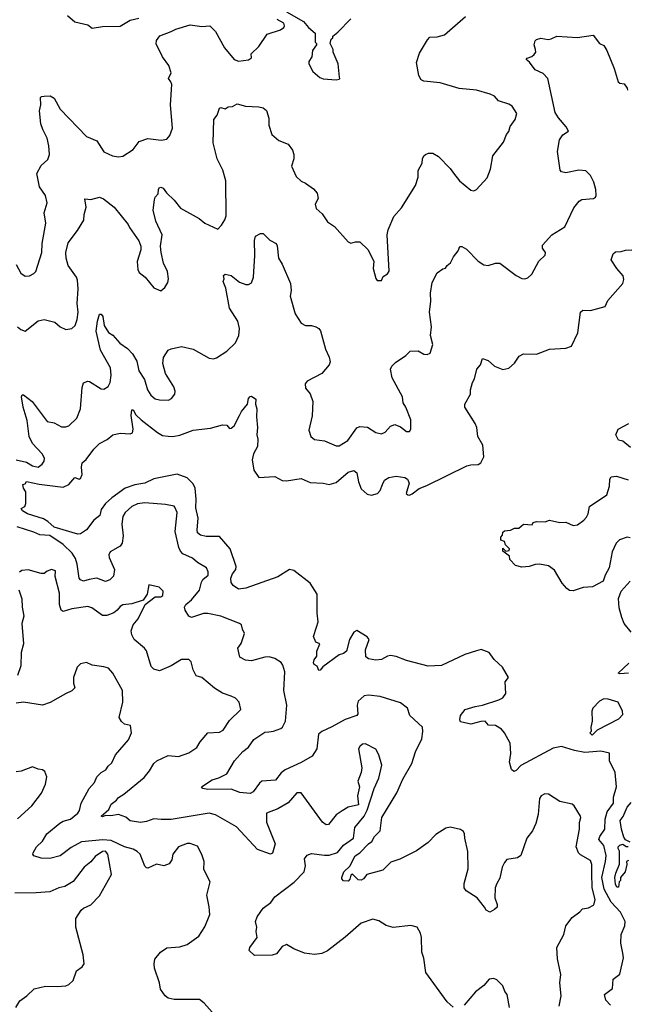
# Model space of a CAD drawing. Extents: x 2199565 to 2323334, y 894172 to 1018966.
# Tile 287 of 440: x 2251778 to 2255936, y 1003497 to 1010238. Entities that reach past the tile are written whole.
import ezdxf

# ---------------------------------------------------------------- set-up
doc = ezdxf.new("R2010")
doc.units = 0

msp = doc.modelspace()

# ---------------------------------------------------------------- linework, layer by layer
at = {"layer": '0CON10XD'}
for points in [[(2251755, 1008561.2), (2251785, 1008502.5), (2251815, 1008483.3), (2251845, 1008483.8), (2251875, 1008500), (2251888.6, 1008515), (2251930, 1008645), (2251931.5, 1008705), (2251957.5, 1008845), (2251945.8, 1008915), (2251967.1, 1008985), (2251954.3, 1009035), (2251914.6, 1009094.6), (2251895.7, 1009185), (2251925, 1009238.8), (2251970, 1009280), (2251981.5, 1009315), (2251978.1, 1009375), (2251967.1, 1009427.1), (2251936.2, 1009486.2), (2251923.6, 1009525), (2251914.5, 1009615), (2251923.3, 1009655), (2251920, 1009705), (2251927.7, 1009712.3), (2251946.1, 1009713.9), (2251985.8, 1009715.8), (2252015, 1009702), (2252055, 1009625.8), (2252235, 1009438), (2252305, 1009408), (2252355, 1009333.8), (2252412.5, 1009305), (2252455, 1009300), (2252485, 1009303.3), (2252555, 1009350), (2252595, 1009404.2), (2252655, 1009425.7), (2252745.9, 1009414.1), (2252785, 1009420), (2252806.2, 1009445), (2252823.9, 1009496.1), (2252809.2, 1009655), (2252818.6, 1009795), (2252813.4, 1009813.4), (2252796.1, 1009836.1), (2252814, 1009875), (2252798.6, 1009925), (2252754.7, 1009984.7), (2252712.8, 1010072.8), (2252713.4, 1010096.6), (2252737.5, 1010127.5), (2252815, 1010156.2), (2252846.1, 1010173.9), (2252945, 1010203.3), (2253025, 1010192), (2253080, 1010195), (2253117.2, 1010157.2), (2253179.5, 1010045), (2253245, 1009966.2), (2253275, 1009953.8), (2253345, 1009962.5), (2253365, 1009977.5), (2253362.5, 1010005), (2253415, 1010054.3), (2253471.2, 1010138.8), (2253562.1, 1010167.9), (2253586.7, 1010185), (2253591.2, 1010195), (2253586.7, 1010215), (2253540.3, 1010240.3)], [(2251763.8, 1008135), (2251785, 1008116), (2251815, 1008106.7), (2251905, 1008177.5), (2251945, 1008184.4), (2252017.5, 1008167.5), (2252055, 1008134.2), (2252095, 1008118), (2252135, 1008123.3), (2252158.1, 1008145), (2252171.8, 1008185), (2252177.5, 1008235), (2252171.5, 1008295), (2252177.5, 1008395), (2252174.5, 1008455), (2252166.2, 1008476.2), (2252110, 1008555), (2252095.5, 1008605), (2252093.5, 1008645), (2252109.4, 1008710.6), (2252174.3, 1008795), (2252217.1, 1008865), (2252220, 1008905), (2252233.8, 1008955), (2252225, 1009012.5), (2252265, 1009006), (2252325, 1009022.9), (2252352.6, 1009012.6), (2252424, 1008955), (2252520, 1008835), (2252530, 1008815), (2252592.5, 1008725), (2252607.4, 1008687.4), (2252606.6, 1008663.4), (2252582.3, 1008582.3), (2252586.7, 1008526.7), (2252596.4, 1008506.4), (2252635.7, 1008475.7), (2252695, 1008402.5), (2252745, 1008382.5), (2252772.5, 1008405), (2252791.7, 1008438.3), (2252796.7, 1008465), (2252790, 1008515), (2252761.2, 1008571.2), (2252745.5, 1008645), (2252742.4, 1008687.6), (2252754.2, 1008765), (2252709.1, 1008859.1), (2252690.8, 1008935), (2252700, 1009005), (2252706.2, 1009023.8), (2252725.8, 1009045), (2252727.1, 1009075), (2252733.4, 1009086.6), (2252745, 1009091.4), (2252760, 1009085), (2252782.6, 1009052.6), (2252835, 1009002.9), (2252878.9, 1008948.9), (2253006.2, 1008876.2), (2253045.6, 1008845.6), (2253135, 1008803.8), (2253158.6, 1008831.4), (2253181.7, 1008868.3), (2253190, 1008895), (2253189.2, 1009135), (2253168.5, 1009208.5), (2253130.6, 1009285), (2253103.3, 1009395), (2253106.2, 1009555), (2253128.8, 1009585), (2253145, 1009633.3), (2253155, 1009636.2), (2253185, 1009627.5), (2253205, 1009642.5), (2253235, 1009643.3), (2253267, 1009663), (2253323.6, 1009646.4), (2253415, 1009641.2), (2253443.9, 1009633.9), (2253467.5, 1009617.5), (2253482, 1009565), (2253482.9, 1009515), (2253502.7, 1009452.7), (2253551.7, 1009411.7), (2253615.8, 1009385.8), (2253644.3, 1009344.3), (2253653.8, 1009315), (2253653.8, 1009285), (2253638.8, 1009235), (2253670, 1009165), (2253705, 1009132), (2253735, 1009118), (2253789.1, 1009079.1), (2253815, 1009050), (2253820, 1009015), (2253800, 1008975), (2253808, 1008945), (2253848.9, 1008908.9), (2253884.7, 1008854.7), (2253931.7, 1008821.7), (2254025, 1008717.5), (2254045, 1008707.5), (2254077, 1008717), (2254106.4, 1008716.4), (2254160, 1008665), (2254201.2, 1008585), (2254196.7, 1008535), (2254216.4, 1008466.4), (2254225, 1008452.5), (2254255, 1008452.5), (2254265, 1008480), (2254295, 1008497.5), (2254307, 1008517), (2254293.5, 1008765), (2254299.7, 1008800.3), (2254338.9, 1008891.1), (2254390.3, 1008949.7), (2254487.7, 1009102.3), (2254505, 1009160), (2254505.8, 1009205), (2254532, 1009255), (2254534, 1009285), (2254543.8, 1009305), (2254555, 1009316.2), (2254575, 1009323.3), (2254605, 1009323.3), (2254645, 1009301.2), (2254725, 1009219.2), (2254747.3, 1009187.3), (2254788, 1009135), (2254865, 1009072), (2254885, 1009066.2), (2254905, 1009076.7), (2254976.7, 1009155), (2255000, 1009215), (2255016.2, 1009305), (2255089.7, 1009400.3), (2255108.8, 1009451.2), (2255125, 1009472.5), (2255135, 1009507.5), (2255170, 1009555), (2255180, 1009595), (2255147.5, 1009645), (2255125, 1009660), (2255055, 1009682.5), (2255027.5, 1009715), (2254998.8, 1009728.8), (2254905, 1009756.2), (2254785, 1009767.1), (2254655, 1009805.8), (2254545, 1009818), (2254525.9, 1009825.9), (2254510, 1009855), (2254493.3, 1009945), (2254515, 1010010), (2254569.3, 1010099.3), (2254585, 1010118), (2254635, 1010120), (2254686.2, 1010135), (2254829.4, 1010260.6)], [(2252594.5, 1010245.5), (2252535, 1010232.5), (2252465, 1010191.1), (2252345, 1010189.4), (2252275, 1010176.8), (2252245, 1010201.2), (2252155, 1010220.7), (2252106.4, 1010265)], [(2253605, 1010292.5), (2253720, 1010225), (2253753.6, 1010183.6), (2253800, 1010145), (2253800, 1010085), (2253810, 1010075), (2253810, 1010065), (2253783, 1010027), (2253777, 1009983), (2253757, 1009953), (2253757.5, 1009935), (2253783.6, 1009883.6), (2253831.7, 1009841.7), (2253855, 1009833.3), (2253945, 1009827.5), (2253965, 1009830), (2253970, 1009835), (2253967.5, 1009845), (2253956.7, 1009935), (2253922.5, 1010015), (2253922.5, 1010035), (2253902.5, 1010075), (2253910, 1010105), (2253920, 1010115), (2253920, 1010125), (2253955, 1010152.5), (2254045, 1010243.3)], [(2253378.9, 1008475), (2253387.1, 1008622.9), (2253384, 1008726), (2253392.8, 1008757.2), (2253425, 1008774.2), (2253445, 1008774), (2253489.5, 1008729.5), (2253532.5, 1008705), (2253540.7, 1008690.7), (2253548.8, 1008605), (2253573.4, 1008563.4), (2253631.4, 1008431.4), (2253636.9, 1008385), (2253630, 1008345), (2253664.2, 1008225), (2253705, 1008161.2), (2253735, 1008144.2), (2253775, 1008143.3), (2253804.4, 1008134.4), (2253825, 1008123.3), (2253837.7, 1008107.7), (2253871.7, 1007981.7), (2253897, 1007927), (2253902, 1007895), (2253896, 1007875), (2253846.7, 1007815), (2253746.4, 1007763.6), (2253732.5, 1007745), (2253733.3, 1007715), (2253765.9, 1007675.9), (2253783.8, 1007625), (2253779.2, 1007525), (2253757.7, 1007427.7), (2253771.2, 1007385), (2253795, 1007364.3), (2253865, 1007354.4), (2253945, 1007320.6), (2253965, 1007321.4), (2254023, 1007357), (2254085, 1007444.2), (2254105, 1007451.9), (2254157.4, 1007447.4), (2254215, 1007412.5), (2254255, 1007402.5), (2254280, 1007415), (2254315, 1007456.2), (2254345, 1007466), (2254385, 1007451.4), (2254425, 1007418), (2254445, 1007418.8), (2254456, 1007435), (2254455, 1007497.5), (2254420.9, 1007585), (2254402.9, 1007615), (2254396.9, 1007656.9), (2254326.2, 1007785), (2254314.7, 1007845.3), (2254324.5, 1007865), (2254349.9, 1007890.1), (2254420.4, 1007939.6), (2254450.6, 1007969.4), (2254505, 1007970), (2254545, 1007949.2), (2254566.4, 1007946.4), (2254586.7, 1007955), (2254606.5, 1008013.5), (2254588.9, 1008075), (2254596.1, 1008136.1), (2254582.3, 1008235), (2254591.7, 1008311.7), (2254589.4, 1008365), (2254601.7, 1008438.3), (2254634.1, 1008505.9), (2254675, 1008532.5), (2254693, 1008537), (2254702.5, 1008555), (2254727.3, 1008572.7), (2254746, 1008615), (2254778.8, 1008655), (2254790, 1008685), (2254805, 1008685.8), (2254835, 1008667.5), (2254915, 1008586), (2254955, 1008559.2), (2254985, 1008554.2), (2255035, 1008572), (2255065, 1008572), (2255175, 1008487.1), (2255215, 1008466), (2255235, 1008464), (2255255, 1008471.2), (2255283.3, 1008495), (2255330, 1008585), (2255373.3, 1008625), (2255376.2, 1008645), (2255356.2, 1008675), (2255356.2, 1008695), (2255420.8, 1008765), (2255509.3, 1008820.7), (2255570.3, 1008949.7), (2255607.5, 1008995), (2255625, 1009006.2), (2255705, 1009013.3), (2255717.7, 1009022.3), (2255722.5, 1009035), (2255720, 1009075), (2255706.7, 1009125), (2255685, 1009172.5), (2255652.7, 1009202.7), (2255605, 1009208.6), (2255515, 1009188.6), (2255485.8, 1009195.8), (2255477.5, 1009207.5), (2255457.5, 1009335), (2255472.9, 1009415), (2255495, 1009449.2), (2255533.3, 1009475), (2255517.1, 1009505), (2255465, 1009565.6), (2255443.2, 1009603.2), (2255391.4, 1009835), (2255359.4, 1009869.4), (2255306.7, 1009895), (2255268, 1009948), (2255243.3, 1009965), (2255250, 1009975), (2255283.6, 1009986.4), (2255300, 1010000), (2255310, 1010015), (2255308.8, 1010035), (2255300, 1010065), (2255306.4, 1010093.6), (2255315, 1010102.5), (2255345, 1010111.2), (2255395, 1010103.3), (2255415, 1010106.7), (2255455, 1010126.2), (2255595, 1010115.7), (2255701.7, 1010131.7), (2255746.2, 1010076.2), (2255775, 1010062.5), (2255796.1, 1010026.1), (2255846, 1009905), (2255872.7, 1009812.7), (2255885, 1009803.3), (2255915, 1009800), (2255935, 1009770), (2255937.5, 1009755)], [(2254261.2, 1007055), (2254275.6, 1007085), (2254305, 1007103.5), (2254355, 1007113.1), (2254414.5, 1007104.5), (2254431.7, 1007091.7), (2254443.8, 1007065), (2254423.8, 1006995), (2254434.1, 1006984.1), (2254445, 1006983.8), (2254465, 1006992), (2254511.9, 1007028.1), (2254565, 1007048.1), (2254837.3, 1007182.7), (2254865, 1007190.8), (2254915, 1007192.5), (2254933.8, 1007205), (2254954, 1007245), (2254948.1, 1007325), (2254913.9, 1007383.9), (2254906, 1007445), (2254895, 1007472.5), (2254823.8, 1007585), (2254823.8, 1007605), (2254862.5, 1007675), (2254863.3, 1007705), (2254876.2, 1007755), (2254890.5, 1007779.5), (2254906.7, 1007845), (2254931.2, 1007875), (2254945, 1007917.5), (2254985, 1007903.8), (2255027.1, 1007867.1), (2255085, 1007843.8), (2255125, 1007851.2), (2255163.9, 1007886.1), (2255196.1, 1007933.9), (2255225, 1007950), (2255315, 1007947.5), (2255405, 1007983.5), (2255515, 1007990), (2255555, 1008004), (2255597.3, 1008095), (2255615, 1008236.7), (2255631.7, 1008248.3), (2255685, 1008248), (2255785, 1008274.2), (2255803.8, 1008315), (2255905, 1008432.5), (2255911.7, 1008458.3), (2255908.8, 1008485), (2255865, 1008533.8), (2255826.7, 1008595), (2255838.8, 1008635), (2255855, 1008648), (2255895, 1008651.2), (2255925, 1008661.2), (2255967.7, 1008662.3)], [(2251755, 1007224.5), (2251825, 1007209.6), (2251865, 1007183.1), (2251904.4, 1007175.6), (2251932.9, 1007195), (2251945.6, 1007215), (2251948.9, 1007235), (2251932.5, 1007265), (2251865.5, 1007335.5), (2251843.2, 1007385), (2251828.7, 1007495), (2251801.8, 1007585), (2251790, 1007655), (2251795, 1007670), (2251805, 1007670), (2251862.9, 1007625), (2251966.7, 1007486.7), (2252015, 1007477.1), (2252065, 1007451.4), (2252095, 1007450), (2252115, 1007458.6), (2252169.5, 1007510.5), (2252194.6, 1007575), (2252205, 1007720), (2252215, 1007751.2), (2252245, 1007763.1), (2252255, 1007761.1), (2252335, 1007710), (2252355, 1007707.5), (2252383.2, 1007726.8), (2252396.6, 1007753.4), (2252404.4, 1007805), (2252400, 1007855), (2252331.8, 1007975), (2252300.5, 1008105), (2252310.4, 1008175), (2252325, 1008221.4), (2252335, 1008221.1), (2252346.6, 1008206.6), (2252356, 1008145), (2252385, 1008096.7), (2252415, 1008078), (2252462.4, 1008022.4), (2252516.4, 1007986.4), (2252550, 1007950), (2252580.1, 1007900.1), (2252593.6, 1007835), (2252632.5, 1007775), (2252653.5, 1007705), (2252675, 1007667.5), (2252705, 1007643.1), (2252735, 1007635.6), (2252795.8, 1007634.2), (2252816.2, 1007645), (2252840, 1007675), (2252841.9, 1007695), (2252833.1, 1007725), (2252775.5, 1007815), (2252757.1, 1007885), (2252762.9, 1007925), (2252794.5, 1007975.5), (2252815, 1007985.6), (2252885, 1008000.4), (2252965, 1007981.8), (2253075, 1007920), (2253103.9, 1007916.1), (2253125, 1007923.3), (2253195, 1007968), (2253255, 1008026), (2253278.5, 1008075), (2253282.1, 1008125), (2253270, 1008175), (2253215, 1008263.3), (2253189.1, 1008399.1), (2253170, 1008445), (2253177.5, 1008465), (2253173.6, 1008486.4), (2253185, 1008496.7), (2253225, 1008486.7), (2253281.4, 1008441.4), (2253325, 1008425.6), (2253345, 1008425.7), (2253365, 1008437.5), (2253378.9, 1008475)], [(2255821.1, 1003491.1), (2255790, 1003525), (2255780, 1003565), (2255834.3, 1003605), (2255840.3, 1003669.7), (2255885, 1003703.3), (2255910.7, 1003815), (2255906, 1003846), (2255892.4, 1003915), (2255894.4, 1003975), (2255919, 1004035), (2255922.6, 1004065), (2255888.7, 1004128.7), (2255826.9, 1004196.9), (2255777.4, 1004285), (2255762.4, 1004365), (2255787.9, 1004475), (2255790.8, 1004515), (2255776, 1004585), (2255741.1, 1004625), (2255748, 1004645), (2255782.6, 1004695), (2255784.4, 1004765), (2255798.3, 1004815), (2255841.8, 1004875), (2255843, 1004915), (2255862.3, 1004985), (2255852.2, 1005085), (2255814, 1005165), (2255815, 1005216.7), (2255755, 1005231.2), (2255645, 1005220), (2255574.2, 1005234.2), (2255485, 1005262), (2255429.1, 1005250.9), (2255207.7, 1005132.3), (2255175, 1005096.7), (2255160.7, 1005090.7), (2255144.1, 1005104.1), (2255130, 1005155), (2255138.8, 1005215), (2255133.8, 1005285), (2255095.7, 1005355.7), (2255075, 1005381.2), (2255035, 1005406.7), (2254987.3, 1005407.3), (2254964.4, 1005434.4), (2254935, 1005433.1), (2254865, 1005414.3), (2254795, 1005431.2), (2254789.2, 1005445), (2254795.6, 1005475), (2254826.7, 1005515), (2254895, 1005536.9), (2254945.7, 1005544.3), (2255057.6, 1005582.4), (2255085, 1005596.2), (2255104, 1005625), (2255100, 1005705), (2255122.5, 1005735), (2255083.3, 1005805), (2255025, 1005856.7), (2254990, 1005905), (2254935.9, 1005925.9), (2254905, 1005918), (2254825, 1005891.2), (2254665, 1005815.6), (2254572.6, 1005812.6), (2254425, 1005850), (2254355, 1005877.5), (2254315, 1005885.8), (2254295, 1005881.4), (2254255, 1005857.1), (2254215, 1005852.5), (2254165, 1005863.3), (2254146, 1005875), (2254143.8, 1005925), (2254170, 1005995), (2254155, 1006013.3), (2254085, 1006056.7), (2254064.2, 1006045.8), (2254035.8, 1005994.2), (2254015, 1005913.8), (2253995, 1005899.2), (2253965, 1005888.8), (2253853.5, 1005806.5), (2253835, 1005784.2), (2253825, 1005783.3), (2253813, 1005813), (2253793.6, 1005823.6), (2253788.8, 1005835), (2253792.5, 1005855), (2253810.5, 1005879.5), (2253811.4, 1005915), (2253832.5, 1005965), (2253805, 1005977.5), (2253788, 1006015), (2253810.4, 1006079.6), (2253820.6, 1006115), (2253813.9, 1006173.9), (2253813.5, 1006305), (2253765, 1006380), (2253655, 1006468), (2253625, 1006474), (2253545.4, 1006424.6), (2253325, 1006345.7), (2253275, 1006340), (2253240, 1006365), (2253225.9, 1006385.9), (2253223.5, 1006415), (2253234.4, 1006445), (2253256.3, 1006473.7), (2253260, 1006495), (2253217.8, 1006615), (2253145, 1006700), (2253055, 1006699.6), (2253015, 1006708.5), (2252995.6, 1006725), (2252992.1, 1006745), (2252999, 1006825), (2252982.4, 1006895), (2252986.4, 1006955), (2252980.1, 1007030.1), (2252965, 1007060), (2252925, 1007101), (2252855, 1007126.8), (2252695, 1007095.5), (2252635, 1007064.9), (2252565, 1007054.5), (2252498.8, 1007031.2), (2252408.4, 1006965), (2252365.3, 1006925), (2252335.8, 1006884.2), (2252326, 1006844), (2252285, 1006810.8), (2252235, 1006745.6), (2252195, 1006719.2), (2252175, 1006715.6), (2252015, 1006764.3), (2251971.8, 1006801.8), (2251940, 1006820), (2251830.8, 1006855), (2251796.2, 1006875), (2251788.3, 1006891.7), (2251812.5, 1006905), (2251820, 1006925), (2251820, 1007005), (2251805, 1007030), (2251800, 1007055), (2251815, 1007060), (2251825, 1007075.8), (2251911.7, 1007058.3), (2252075, 1007037.8), (2252115, 1007056.7), (2252155, 1007103.3), (2252185, 1007093.3), (2252195, 1007097.5), (2252206.2, 1007125), (2252200, 1007175), (2252206.2, 1007205), (2252232.1, 1007227.9), (2252285, 1007298), (2252324.5, 1007335.5), (2252376.7, 1007365), (2252415, 1007396.2), (2252465, 1007406.7), (2252535, 1007402), (2252550.3, 1007409.7), (2252555.7, 1007435), (2252541.1, 1007528.9), (2252545, 1007567.5), (2252555, 1007566.7), (2252573.5, 1007533.5), (2252608.7, 1007498.7), (2252721.7, 1007411.7), (2252755, 1007391.5), (2252793.4, 1007386.6), (2252825, 1007385.5), (2252875, 1007394.4), (2252965, 1007426.9), (2253085, 1007442.5), (2253165, 1007463.3), (2253195, 1007462.5), (2253215, 1007440), (2253225, 1007442.5), (2253245, 1007457.5), (2253282.3, 1007527.7), (2253295, 1007555.8), (2253336.7, 1007605), (2253344.5, 1007645), (2253355, 1007658.8), (2253365, 1007660), (2253395, 1007640), (2253391.2, 1007605), (2253400, 1007575), (2253398.3, 1007518.3), (2253405.6, 1007445), (2253400, 1007395), (2253407, 1007367), (2253406.3, 1007316.3), (2253378.1, 1007265), (2253368.8, 1007225), (2253380, 1007155), (2253415, 1007103.3), (2253525, 1007111.4), (2253575, 1007084), (2253605, 1007080), (2253705, 1007098), (2253765, 1007069.4), (2253855, 1007065.7), (2253895, 1007055.7), (2253945, 1007070.5), (2254025, 1007140.5), (2254065, 1007150.8), (2254085, 1007136.7), (2254096.2, 1007075), (2254115, 1007025.8), (2254155, 1006989.5), (2254185, 1006983.6), (2254227.5, 1006995), (2254245, 1007014.2), (2254261.2, 1007055)], [(2255958.1, 1007308.1), (2255905, 1007352.5), (2255875, 1007360), (2255857.5, 1007395), (2255873.3, 1007435), (2255945.8, 1007474.2)], [(2255955, 1006690.8), (2255934.3, 1006694.3), (2255881.9, 1006678.1), (2255860, 1006655), (2255832.2, 1006595), (2255811.5, 1006485), (2255784.7, 1006435.3), (2255771.9, 1006395), (2255698, 1006355), (2255635, 1006350.5), (2255565, 1006327.8), (2255540.7, 1006330.7), (2255522.8, 1006342.8), (2255490.9, 1006380.9), (2255439.1, 1006469.1), (2255397.9, 1006497.9), (2255335, 1006511.5), (2255305, 1006508.5), (2255265, 1006494.6), (2255215, 1006490), (2255171.7, 1006501.7), (2255131.7, 1006541.7), (2255130, 1006565), (2255085, 1006600), (2255085, 1006620), (2255105, 1006600), (2255127, 1006603), (2255130, 1006615), (2255102.5, 1006642.5), (2255096.4, 1006666.4), (2255070, 1006675), (2255070, 1006695), (2255081.7, 1006708.3), (2255085, 1006730), (2255095, 1006737.5), (2255137, 1006743), (2255165, 1006756.7), (2255195, 1006757.5), (2255225, 1006783.3), (2255285, 1006780), (2255292.5, 1006795), (2255315, 1006802), (2255375, 1006800.8), (2255405, 1006812), (2255475, 1006796.2), (2255515, 1006797.5), (2255565, 1006774), (2255595, 1006778.8), (2255639.1, 1006810.9), (2255657.3, 1006832.7), (2255668, 1006855), (2255676.7, 1006905), (2255796.2, 1006985), (2255814, 1007045), (2255817, 1007093), (2255825, 1007107.5), (2255863, 1007113), (2255943, 1007087)], [(2255470.6, 1003485), (2255482.9, 1003555), (2255474.3, 1003645), (2255481.7, 1003701.7), (2255459.3, 1003809.3), (2255453.8, 1003885), (2255502.5, 1003975), (2255516.2, 1004035), (2255558.3, 1004091.7), (2255610.5, 1004129.5), (2255629.3, 1004150.7), (2255671.7, 1004158.3), (2255704.1, 1004175.9), (2255710, 1004185), (2255715.6, 1004215), (2255695.8, 1004295), (2255694.6, 1004395), (2255693.3, 1004453.3), (2255685, 1004482), (2255615, 1004521.1), (2255602.2, 1004535), (2255585.5, 1004575), (2255610, 1004695), (2255608.3, 1004741.7), (2255618.8, 1004775), (2255616.2, 1004785), (2255573.3, 1004855), (2255558.3, 1004868.3), (2255475, 1004886.2), (2255397.5, 1004935), (2255373, 1004937), (2255346.7, 1004925), (2255336.2, 1004905), (2255325.7, 1004795.7), (2255311.1, 1004735), (2255286.9, 1004685), (2255249.4, 1004635), (2255208.6, 1004515), (2255185, 1004498.9), (2255112.2, 1004487.8), (2255095, 1004468), (2255080, 1004435), (2255065, 1004360), (2255042.5, 1004325), (2255032.5, 1004295), (2255028.8, 1004225), (2255045, 1004180), (2255045, 1004162.5), (2255027.5, 1004145), (2254995, 1004127.5), (2254970.7, 1004140.7), (2254958.3, 1004161.7), (2254908.8, 1004225), (2254834.4, 1004274.4), (2254820.8, 1004295), (2254820, 1004325), (2254848.1, 1004425), (2254844.2, 1004544.2), (2254824, 1004635), (2254823.3, 1004665), (2254815, 1004680), (2254795, 1004693.3), (2254725, 1004710), (2254695, 1004703.3), (2254625, 1004660), (2254573.8, 1004605), (2254492.7, 1004547.3), (2254380.3, 1004489.7), (2254318.8, 1004471.2), (2254262.5, 1004415), (2254154.1, 1004385.9), (2254130, 1004355), (2254115, 1004346.7), (2254095, 1004350), (2254055, 1004387.5), (2254045, 1004380), (2254037, 1004353), (2254025, 1004340), (2253995, 1004342.5), (2253982.5, 1004355), (2253982.9, 1004365), (2253997.5, 1004405), (2254038.2, 1004441.8), (2254075, 1004513.1), (2254106.8, 1004533.2), (2254164.6, 1004595), (2254187.7, 1004612.3), (2254206, 1004645), (2254245.2, 1004684.8), (2254255.6, 1004775), (2254358.1, 1004945), (2254401.2, 1005038.8), (2254461.9, 1005145), (2254487.5, 1005225), (2254530.4, 1005315), (2254537.7, 1005365), (2254535.5, 1005395.5), (2254447.5, 1005475), (2254432.5, 1005525), (2254385, 1005561.2), (2254244.2, 1005604.2), (2254165, 1005614.2), (2254135, 1005608.8), (2254095, 1005572.5), (2254088, 1005545), (2254092, 1005485), (2254086.2, 1005475), (2254005, 1005446.1), (2253913.2, 1005396.8), (2253845.8, 1005365), (2253823.4, 1005346.6), (2253810.7, 1005245), (2253778.7, 1005195), (2253705, 1005152), (2253595, 1005102.4), (2253567.7, 1005082.3), (2253527.7, 1005032.3), (2253435.3, 1005024.7), (2253418.3, 1005011.7), (2253375, 1004952), (2253355, 1004940.8), (2253285, 1004946), (2253225, 1004970), (2253065, 1004968.6), (2253032.5, 1004975), (2253023.3, 1004985), (2253095, 1005034.2), (2253141.7, 1005048.3), (2253195, 1005074), (2253248.6, 1005165), (2253305, 1005227.5), (2253343.6, 1005256.4), (2253380.2, 1005309.8), (2253455, 1005360), (2253483.5, 1005363.5), (2253515, 1005367.1), (2253565, 1005385.6), (2253576.9, 1005395), (2253596.5, 1005435), (2253605.4, 1005545.4), (2253585.3, 1005645), (2253593, 1005773), (2253580, 1005820), (2253566.4, 1005836.4), (2253525, 1005864), (2253485, 1005875.7), (2253455, 1005874.3), (2253365, 1005849.2), (2253323, 1005853), (2253284.1, 1005874.1), (2253270, 1005935), (2253292.7, 1005967.3), (2253317.5, 1006035), (2253302, 1006065), (2253296.7, 1006095), (2253283.3, 1006105), (2253155, 1006153.8), (2253065, 1006172.1), (2253035, 1006171.8), (2252955, 1006145.8), (2252935, 1006153.3), (2252910.8, 1006195), (2252905.8, 1006215), (2252916, 1006235), (2252952.9, 1006267.1), (2253007.8, 1006332.2), (2253022.9, 1006387.1), (2253032.2, 1006405), (2253066.9, 1006435), (2253068.5, 1006458.5), (2253055.6, 1006485), (2252995, 1006521.9), (2252961.7, 1006551.7), (2252895, 1006581.2), (2252878.8, 1006598.8), (2252866.8, 1006625), (2252841.8, 1006735), (2252855.6, 1006865), (2252840.7, 1006900.7), (2252835, 1006906.7), (2252775, 1006917.8), (2252635, 1006930.4), (2252585, 1006924.5), (2252545, 1006905.5), (2252500.5, 1006865), (2252484.2, 1006835.8), (2252476.2, 1006785), (2252486.2, 1006705), (2252479.5, 1006655), (2252465, 1006634.4), (2252398, 1006595), (2252388.1, 1006575), (2252390, 1006555), (2252427.5, 1006475), (2252420.9, 1006429.1), (2252395, 1006404), (2252365, 1006390.8), (2252305, 1006415.6), (2252253.3, 1006405), (2252215, 1006394), (2252195, 1006402), (2252185, 1006413.8), (2252171.3, 1006511.3), (2252160.1, 1006550.1), (2252136.5, 1006586.5), (2252075, 1006645.4), (2251985, 1006706), (2251915, 1006711.2), (2251875, 1006730), (2251760, 1006765)], [(2254745, 1003477.5), (2254703.8, 1003513.8), (2254558.2, 1003715), (2254543, 1003813), (2254529.2, 1003855), (2254528.8, 1003955), (2254521.2, 1003985), (2254497.5, 1004025), (2254455, 1004036.7), (2254335, 1004022), (2254285, 1004036), (2254235, 1004067.5), (2254195, 1004080), (2254115, 1004051.9), (2254005, 1003955.7), (2253885, 1003864.2), (2253845, 1003845.6), (2253795, 1003837.5), (2253727.9, 1003847.9), (2253655, 1003877.5), (2253605, 1003905.7), (2253575, 1003892), (2253535, 1003842), (2253505.8, 1003834.2), (2253385, 1003830), (2253348.8, 1003865), (2253354, 1003885), (2253403.3, 1003955), (2253396.7, 1003995), (2253400, 1004025), (2253391.2, 1004065), (2253404.3, 1004095.7), (2253444.4, 1004155.6), (2253496.6, 1004193.4), (2253525, 1004233.8), (2253657.4, 1004332.6), (2253725, 1004403.8), (2253734.3, 1004445), (2253728, 1004492), (2253745, 1004518.8), (2253775, 1004528.6), (2253865, 1004517.5), (2253895, 1004517.9), (2253952.7, 1004537.2), (2253993.8, 1004586.2), (2254061.5, 1004635), (2254071.8, 1004708.2), (2254135.5, 1004784.5), (2254155.4, 1004825), (2254203.8, 1004975), (2254235.4, 1005045), (2254255.5, 1005135), (2254236.9, 1005205), (2254215, 1005243.8), (2254145, 1005280), (2254125, 1005277.5), (2254105, 1005262.5), (2254096.7, 1005245), (2254120, 1005115), (2254115.7, 1005085), (2254091.4, 1005025), (2254104.5, 1004985), (2254090.6, 1004925), (2254096.4, 1004863.6), (2254025, 1004845.7), (2253985, 1004822), (2253945, 1004793.1), (2253891.5, 1004728.5), (2253875, 1004726.5), (2253850.6, 1004745), (2253705, 1004943.8), (2253675, 1004943.8), (2253615, 1004876.2), (2253545.4, 1004834.6), (2253468.2, 1004805), (2253467.6, 1004745), (2253527.5, 1004595), (2253508.6, 1004531.4), (2253495, 1004524.3), (2253405, 1004556), (2253261.1, 1004711.1), (2253118.8, 1004795), (2253074.7, 1004804.7), (2252815, 1004761.4), (2252747.1, 1004762.9), (2252695, 1004767.8), (2252645, 1004749.4), (2252605, 1004742.5), (2252535, 1004754), (2252505, 1004777.1), (2252455, 1004796.7), (2252401.8, 1004788.2), (2252365, 1004790.6), (2252345, 1004781.1), (2252336.2, 1004785), (2252389.2, 1004830.8), (2252403.9, 1004866.1), (2252440.6, 1004895), (2252455, 1004914), (2252491.2, 1004935), (2252629.9, 1005050.1), (2252666.9, 1005095), (2252695.8, 1005145), (2252715.5, 1005164.5), (2252795, 1005201.4), (2252865, 1005193.3), (2252935, 1005218.6), (2252991.2, 1005255), (2253012.5, 1005295), (2253065, 1005356.2), (2253145, 1005360.8), (2253171.2, 1005375), (2253215, 1005440), (2253291.2, 1005515), (2253280, 1005565), (2253255, 1005592.5), (2253226.2, 1005606.2), (2253165, 1005628), (2253111.1, 1005661.1), (2253025, 1005734), (2252985, 1005746.2), (2252965, 1005787.5), (2252951.7, 1005841.7), (2252935, 1005856.7), (2252885, 1005858), (2252815.4, 1005814.6), (2252735, 1005780.6), (2252695, 1005792.5), (2252678.9, 1005808.9), (2252645, 1005916), (2252632.9, 1005935), (2252560.8, 1005995), (2252545.5, 1006025.5), (2252540, 1006055), (2252555.4, 1006094.6), (2252589.2, 1006135), (2252636.1, 1006233.9), (2252705, 1006287.5), (2252745, 1006286.7), (2252758, 1006295), (2252760, 1006325), (2252733, 1006353), (2252661.7, 1006368.3), (2252650, 1006305), (2252622.5, 1006265), (2252545, 1006239.2), (2252485, 1006232), (2252465, 1006220), (2252446, 1006195), (2252422.4, 1006177.6), (2252375, 1006160), (2252345, 1006160), (2252272.4, 1006212.4), (2252245, 1006220.5), (2252135, 1006204.6), (2252075, 1006185.6), (2252062.7, 1006195), (2252050.3, 1006235), (2252051.4, 1006311.4), (2252021.2, 1006425), (2252023.3, 1006465), (2251995, 1006473.3), (2251965, 1006463.3), (2251945, 1006446.7), (2251925, 1006446), (2251835, 1006470.8), (2251792.3, 1006467.7), (2251776.7, 1006455)], [(2251772.5, 1006335), (2251792.1, 1006272.1), (2251794.5, 1006215), (2251805.6, 1006155), (2251792.2, 1006105), (2251803.6, 1005965), (2251788.5, 1005905), (2251785.4, 1005815), (2251762, 1005748)], [(2255963.1, 1006045), (2255916, 1006105), (2255899.2, 1006145), (2255881.7, 1006211.7), (2255876.5, 1006275), (2255893.8, 1006326.2), (2255955.8, 1006395)], [(2253113.6, 1003423.6), (2253041.2, 1003505), (2253009.7, 1003529.7), (2252835, 1003530.9), (2252795, 1003539.4), (2252774, 1003554), (2252741.7, 1003601.7), (2252735.6, 1003645), (2252701.8, 1003745), (2252698.1, 1003775), (2252702.9, 1003807.1), (2252741.2, 1003855), (2252785.8, 1003884.2), (2252875, 1003890.8), (2252925, 1003906), (2253005, 1003963.8), (2253045, 1004027.5), (2253078.3, 1004111.7), (2253075.7, 1004165), (2253058.6, 1004245), (2253080.8, 1004335), (2253039.3, 1004419.3), (2253040, 1004475), (2253025, 1004523.3), (2252995, 1004580), (2252945, 1004598.1), (2252925, 1004596.9), (2252864.6, 1004575.4), (2252825.6, 1004525), (2252819.4, 1004485), (2252800.2, 1004459.8), (2252765, 1004445.6), (2252715, 1004457.5), (2252655, 1004430), (2252645, 1004430.6), (2252633.8, 1004443.8), (2252603.3, 1004525), (2252582.9, 1004542.9), (2252555, 1004558), (2252495, 1004574), (2252405, 1004619.5), (2252346.6, 1004623.4), (2252201.3, 1004608.7), (2252129.6, 1004570.4), (2252055, 1004514.3), (2251985, 1004494.4), (2251925, 1004498.6), (2251874.6, 1004514.6), (2251867.8, 1004525), (2251870, 1004535), (2251894.2, 1004575.7), (2251934.2, 1004615), (2251964, 1004665), (2252052.3, 1004737.7), (2252075, 1004750.5), (2252125, 1004764.5), (2252176.9, 1004805), (2252186.6, 1004823.4), (2252197.8, 1004875), (2252254.4, 1004975), (2252289.4, 1005015), (2252305.6, 1005055), (2252335, 1005084.4), (2252368.4, 1005101.6), (2252383.1, 1005126.9), (2252408.8, 1005151.2), (2252434.1, 1005205.9), (2252522.3, 1005307.7), (2252543.8, 1005355), (2252536.2, 1005405), (2252495, 1005416), (2252475, 1005433.8), (2252459.5, 1005459.5), (2252484.4, 1005565), (2252481.4, 1005645), (2252415, 1005763.8), (2252385, 1005797.5), (2252355, 1005808), (2252275, 1005820), (2252235, 1005837.5), (2252195, 1005827.5), (2252172.5, 1005805), (2252146.2, 1005735), (2252146.2, 1005695), (2252155.9, 1005664.1), (2252135, 1005643.3), (2252091.7, 1005621.7), (2251986.3, 1005563.7), (2251935, 1005545.6), (2251805, 1005565.4), (2251755, 1005557.9)], [(2255945, 1005763.3), (2255885, 1005760), (2255873.3, 1005765), (2255947.9, 1005832.1)], [(2255695, 1005340), (2255733, 1005377), (2255878.3, 1005451.7), (2255905, 1005480), (2255903.3, 1005505), (2255873.8, 1005565), (2255805, 1005586.7), (2255775, 1005589.5), (2255745, 1005571.4), (2255701.2, 1005525), (2255693, 1005503), (2255696.7, 1005435), (2255687.5, 1005395), (2255690, 1005365), (2255680, 1005355), (2255695, 1005340)], [(2251762.9, 1004767.1), (2251862, 1004855), (2251926.4, 1004943.6), (2251954, 1005005), (2251963.3, 1005055), (2251950.7, 1005090.7), (2251935, 1005102.5), (2251905, 1005106.7), (2251865, 1005122.5), (2251787.3, 1005092.7), (2251755, 1005087.5)], [(2255956.4, 1004606.4), (2255923.3, 1004623.3), (2255912.3, 1004642.3), (2255896, 1004695), (2255886.7, 1004755), (2255907.3, 1004782.7), (2255935, 1004846.2), (2255962, 1004878)], [(2255945, 1004482.5), (2255930, 1004475), (2255932.5, 1004455), (2255922.5, 1004405), (2255890, 1004365), (2255890, 1004345), (2255880, 1004335), (2255875, 1004300), (2255865, 1004300), (2255855, 1004320), (2255851.2, 1004365), (2255856.7, 1004395), (2255883, 1004457), (2255883.3, 1004545), (2255873, 1004563), (2255874.2, 1004575), (2255885, 1004586.2), (2255905, 1004592.5), (2255928.3, 1004578.3), (2255941.7, 1004578.3)], [(2251752.5, 1003475), (2251778.7, 1003521.3), (2251827.5, 1003555), (2251877.9, 1003602.1), (2251955, 1003622), (2252035, 1003618), (2252095, 1003623.3), (2252115, 1003632.5), (2252145, 1003660), (2252167.5, 1003725), (2252205.9, 1003754.1), (2252218.8, 1003775), (2252212, 1003835), (2252161.2, 1004025), (2252163.3, 1004085), (2252198.3, 1004141.7), (2252215, 1004156.2), (2252265, 1004178.8), (2252325, 1004240), (2252405.8, 1004385), (2252381.5, 1004525), (2252365, 1004544.5), (2252345, 1004542.4), (2252295, 1004509.1), (2252265, 1004473.3), (2252219.2, 1004435), (2252145, 1004338), (2252086.6, 1004303.4), (2252045, 1004294.2), (2251985, 1004266.7), (2251890.9, 1004259.1), (2251745, 1004258)], [(2255130, 1003475), (2255113.3, 1003565), (2255098, 1003585), (2255085, 1003623.3), (2255042.5, 1003665), (2255023.6, 1003673.6), (2254991.2, 1003668.8), (2254953.9, 1003626.1), (2254897.3, 1003582.7), (2254819.1, 1003490.9)]]:
    msp.add_lwpolyline(points, dxfattribs=at)

doc.saveas('drawing.dxf')
